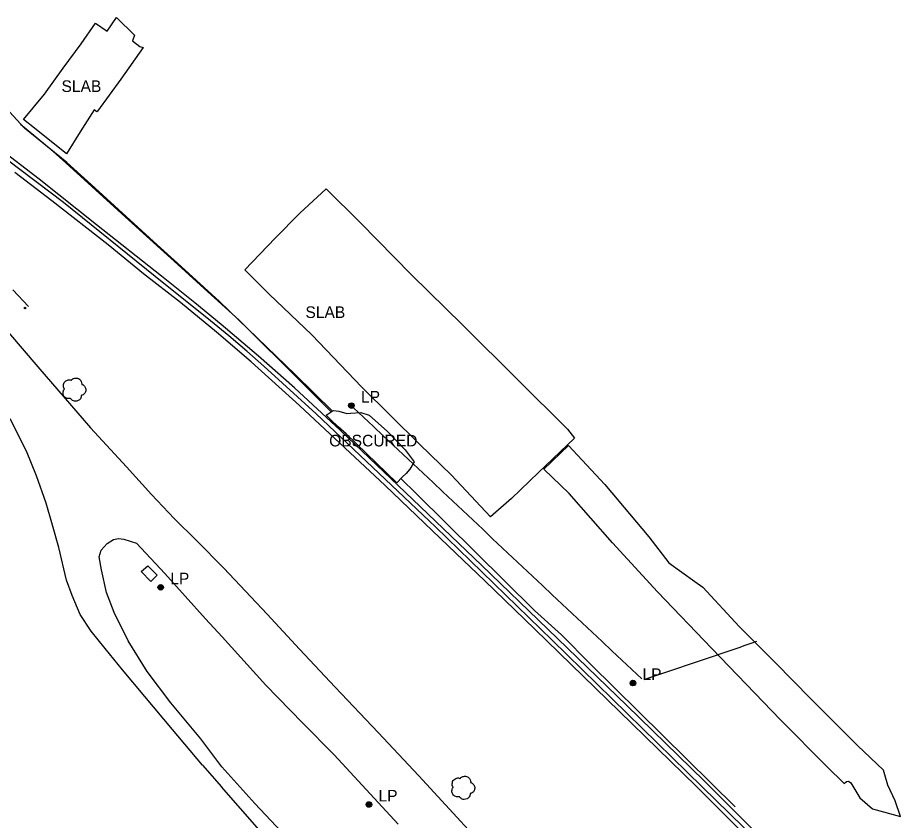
# Model space of a CAD drawing. Extents: x 368532 to 392481, y 10654822 to 10676899.
# Drawn here: x 380938.3 to 381317.5, y 10658079 to 10658424 of the extents above; entities that cross this region are included whole.
import ezdxf

# ---------------------------------------------------------------- set-up
doc = ezdxf.new("R2010")
doc.units = 0
for name, color, linetype in [('p_Catenary', 7, 'Continuous'), ('p_dtm obscured area', 7, 'Continuous'), ('p_dtm retaining wall', 7, 'Continuous'), ('p_dtm slab', 7, 'Continuous'), ('p_road - paved curb', 7, 'Continuous'), ('p_road conc barrier', 7, 'Continuous'), ('p_road dirt road', 7, 'Continuous'), ('p_structure fence', 7, 'Continuous'), ('p_structure unidentified', 7, 'Continuous'), ('p_structure wall', 7, 'Continuous'), ('p_utility general pole', 7, 'Continuous'), ('p_veg tree', 7, 'Continuous')]:
    doc.layers.add(name, color=color, linetype=linetype)

msp = doc.modelspace()

# ---------------------------------------------------------------- linework, layer by layer
at = {"layer": 'p_Catenary'}
for points in [[(381082.57, 10658256.36), (381086.84, 10658252.34), (381091.11, 10658248.32), (381095.38, 10658244.3), (381099.65, 10658240.28), (381103.93, 10658236.26), (381108.2, 10658232.25), (381112.47, 10658228.23), (381116.74, 10658224.21), (381121.01, 10658220.19), (381125.28, 10658216.17), (381129.55, 10658212.15), (381133.82, 10658208.13), (381138.09, 10658204.11), (381142.36, 10658200.09), (381146.64, 10658196.07), (381150.91, 10658192.05), (381155.18, 10658188.03), (381159.45, 10658184.01), (381163.72, 10658179.99), (381167.99, 10658175.97), (381172.26, 10658171.95), (381176.53, 10658167.93), (381180.8, 10658163.92), (381185.08, 10658159.9), (381189.35, 10658155.88), (381193.62, 10658151.86), (381197.89, 10658147.84), (381202.16, 10658143.82), (381206.43, 10658139.8)], [(381207.39, 10658139.53), (381209.95, 10658140.4), (381212.5, 10658141.27), (381215.05, 10658142.13), (381217.6, 10658143), (381220.16, 10658143.87), (381222.71, 10658144.73), (381225.26, 10658145.6), (381227.82, 10658146.46), (381230.37, 10658147.33), (381232.92, 10658148.2), (381235.48, 10658149.06), (381238.03, 10658149.93), (381240.58, 10658150.8), (381243.14, 10658151.66), (381245.69, 10658152.53), (381248.24, 10658153.39), (381250.8, 10658154.26), (381253.35, 10658155.13), (381255.9, 10658155.99)]]:
    msp.add_lwpolyline(points, dxfattribs=at)
at = {"layer": 'p_dtm obscured area'}
msp.add_lwpolyline([(381081.23, 10658253.97), (381085.79, 10658254.34), (381089.32, 10658253.18), (381097.17, 10658246.18), (381104.84, 10658238.26), (381108.66, 10658233.17), (381106.84, 10658229.96), (381105.2, 10658228.14), (381103.55, 10658226.52), (381101.22, 10658224.15), (381079.39, 10658245.11), (381076.05, 10658248.18), (381072.65, 10658251.34), (381070.81, 10658253.14), (381072.95, 10658254.67), (381073.96, 10658255.18), (381076.26, 10658254.87), (381079.7, 10658253.94)], close=True, dxfattribs=at)
at = {"layer": 'p_dtm retaining wall'}
for p, q in [((380953.64, 10658366.49), (380939.54, 10658378.04)), ((380959.01, 10658361.61), (380953.64, 10658366.49)), ((380979.75, 10658342.77), (380959.01, 10658361.61)), ((380993.66, 10658330.14), (380979.75, 10658342.77)), ((381007.14, 10658317.89), (380993.66, 10658330.14)), ((381016.92, 10658309), (381007.14, 10658317.89)), ((381033.51, 10658293.97), (381016.92, 10658309)), ((381033.51, 10658293.97), (381039.37, 10658288.13)), ((381039.37, 10658288.13), (381055.03, 10658272.53)), ((381055.03, 10658272.53), (381069.39, 10658258.21)), ((381069.39, 10658258.21), (381072.95, 10658254.67))]:
    msp.add_line(p, q, dxfattribs=at)
at = {"layer": 'p_dtm slab'}
for p, q in [((380976.78, 10658418.16), (380980.81, 10658424.04)), ((380980.81, 10658424.04), (380988.48, 10658416.57)), ((380965.55, 10658412.77), (380971.81, 10658421.7)), ((380971.81, 10658421.7), (380976.78, 10658418.16)), ((380988.48, 10658416.57), (380987.7, 10658414.11)), ((380957.91, 10658402.27), (380965.55, 10658412.77)), ((380987.7, 10658414.11), (380990.86, 10658411.63)), ((380992.24, 10658411.17), (380982.6, 10658397.58)), ((380990.86, 10658411.63), (380992.24, 10658411.17)), ((380949.81, 10658391.11), (380957.91, 10658402.27)), ((380982.6, 10658397.58), (380972.57, 10658383.82)), ((380940.82, 10658380.28), (380949.81, 10658391.11)), ((380971.24, 10658384.35), (380965.2, 10658375.02)), ((380972.39, 10658383.58), (380971.24, 10658384.35)), ((380972.57, 10658383.82), (380972.39, 10658383.58)), ((380945.56, 10658376.51), (380940.82, 10658380.28)), ((380959.26, 10658365.49), (380945.56, 10658376.51)), ((380965.2, 10658375.02), (380959.26, 10658365.49)), ((381059.49, 10658340.02), (381070.78, 10658350.49)), ((381070.78, 10658350.49), (381085.42, 10658335.95)), ((381048.91, 10658329.31), (381059.49, 10658340.02)), ((381085.42, 10658335.95), (381107.54, 10658313.49)), ((381035.86, 10658315.6), (381048.91, 10658329.31)), ((381046.29, 10658305.18), (381035.86, 10658315.6)), ((381107.54, 10658313.49), (381129.56, 10658291.87)), ((381064.76, 10658287.66), (381046.29, 10658305.18)), ((381129.56, 10658291.87), (381153.39, 10658268.25)), ((381086.12, 10658265.28), (381064.76, 10658287.66)), ((381153.39, 10658268.25), (381174.46, 10658247.18)), ((381110.87, 10658240.68), (381086.12, 10658265.28)), ((381174.46, 10658247.18), (381177.5, 10658243.36)), ((381177.5, 10658243.36), (381162.06, 10658228.49)), ((381124.72, 10658227.38), (381110.87, 10658240.68)), ((381141.44, 10658209.42), (381124.72, 10658227.38)), ((381162.06, 10658228.49), (381150.39, 10658217.36)), ((381150.39, 10658217.36), (381141.44, 10658209.42))]:
    msp.add_line(p, q, dxfattribs=at)
at = {"layer": 'p_road - paved curb'}
for p, q in [((381164.4, 10658230), (381175, 10658240.21)), ((381175, 10658240.21), (381190.62, 10658223.42)), ((381175.17, 10658219.54), (381164.4, 10658230)), ((381190.62, 10658223.42), (381209.39, 10658200.92)), ((381193.78, 10658198.37), (381175.17, 10658219.54)), ((381209.39, 10658200.92), (381218.04, 10658189.71)), ((381213.13, 10658177.3), (381193.78, 10658198.37)), ((381218.04, 10658189.71), (381229.2, 10658181.68)), ((381229.2, 10658181.68), (381232.64, 10658179.28)), ((381236.47, 10658152.82), (381213.13, 10658177.3)), ((381232.64, 10658179.28), (381248.3, 10658162.41)), ((381248.3, 10658162.41), (381263.88, 10658146.68)), ((381266.07, 10658122.16), (381236.47, 10658152.82)), ((381263.88, 10658146.68), (381278.96, 10658131.43)), ((381299.13, 10658111.18), (381278.96, 10658131.43)), ((381266.07, 10658122.16), (381285.95, 10658102.19)), ((381310.3, 10658100.54), (381299.13, 10658111.18)), ((381285.95, 10658102.19), (381293.32, 10658094.89)), ((381310.81, 10658098.61), (381310.3, 10658100.54)), ((381312.16, 10658094.13), (381310.81, 10658098.61)), ((381293.32, 10658094.89), (381294.3, 10658095.69)), ((381294.3, 10658095.69), (381295.25, 10658095.87)), ((381295.25, 10658095.87), (381296.29, 10658095.18)), ((381296.29, 10658095.18), (381300.08, 10658088.68)), ((381315.26, 10658087.46), (381312.16, 10658094.13)), ((381300.08, 10658088.68), (381305.56, 10658083.94)), ((381317.49, 10658080.62), (381315.26, 10658087.46)), ((381305.56, 10658083.94), (381317.49, 10658080.62))]:
    msp.add_line(p, q, dxfattribs=at)
at = {"layer": 'p_road conc barrier'}
msp.add_line((380943.05, 10658299.85), (380936.19, 10658307.06), dxfattribs=at)
at = {"layer": 'p_road dirt road'}
for p, q in [((380934.39, 10658288.77), (380947.05, 10658273.89)), ((380947.05, 10658273.89), (380969.63, 10658247.78)), ((380942.14, 10658237.68), (380935.12, 10658251.55)), ((380969.63, 10658247.78), (380985.08, 10658231)), ((380946.42, 10658227.13), (380942.14, 10658237.68)), ((380985.08, 10658231), (380995.87, 10658219.04)), ((380950.59, 10658215.3), (380946.42, 10658227.13)), ((380995.87, 10658219.04), (381005.6, 10658208.77)), ((380953.27, 10658205.83), (380950.59, 10658215.3)), ((381005.6, 10658208.77), (381015.11, 10658199.35)), ((380956.08, 10658196.3), (380953.27, 10658205.83)), ((380976.82, 10658197.95), (380979.55, 10658199.68)), ((380979.55, 10658199.68), (380981.68, 10658200.23)), ((380981.68, 10658200.23), (380983.89, 10658199.95)), ((380983.89, 10658199.95), (380989.38, 10658198.16)), ((380959.34, 10658182.32), (380956.08, 10658196.3)), ((380974.23, 10658195.22), (380976.82, 10658197.95)), ((381001.51, 10658185.14), (380989.38, 10658198.16)), ((381026.91, 10658187.44), (381015.11, 10658199.35)), ((380973.38, 10658192.31), (380974.23, 10658195.22)), ((380974.35, 10658186.7), (380973.38, 10658192.31)), ((380976.53, 10658176.89), (380974.35, 10658186.7)), ((381019.06, 10658165.63), (381001.51, 10658185.14)), ((381045.52, 10658167.69), (381026.91, 10658187.44)), ((380961.71, 10658175.62), (380959.34, 10658182.32)), ((380965.11, 10658167.56), (380961.71, 10658175.62)), ((380979.71, 10658168.39), (380976.53, 10658176.89)), ((380969.88, 10658160.29), (380965.11, 10658167.56)), ((380985.78, 10658156.24), (380979.71, 10658168.39)), ((381026.13, 10658157.85), (381019.06, 10658165.63)), ((381059.33, 10658152.61), (381045.52, 10658167.69)), ((380975.95, 10658152.84), (380969.88, 10658160.29)), ((380993.91, 10658142.96), (380985.78, 10658156.24)), ((381044.95, 10658137.14), (381026.13, 10658157.85)), ((380983.35, 10658143.73), (380975.95, 10658152.84)), ((381074.71, 10658136.29), (381059.33, 10658152.61)), ((380992.99, 10658132.3), (380983.35, 10658143.73)), ((381004.15, 10658129.5), (380993.91, 10658142.96)), ((381060.67, 10658120.94), (381044.95, 10658137.14)), ((381093.17, 10658116.85), (381074.71, 10658136.29)), ((381004.81, 10658118.05), (380992.99, 10658132.3)), ((381017, 10658114.07), (381004.15, 10658129.5)), ((381074.24, 10658107.16), (381060.67, 10658120.94)), ((381017.75, 10658102.68), (381004.81, 10658118.05)), ((381110.63, 10658098.19), (381093.17, 10658116.85)), ((381026.03, 10658102.08), (381017, 10658114.07)), ((381101.8, 10658077.43), (381074.24, 10658107.16)), ((381017.75, 10658102.68), (381025.93, 10658093.37)), ((381040.21, 10658086.3), (381026.03, 10658102.08)), ((381133.59, 10658073.21), (381110.63, 10658098.19)), ((381042.17, 10658074.75), (381025.93, 10658093.37)), ((381053.97, 10658071.63), (381040.21, 10658086.3))]:
    msp.add_line(p, q, dxfattribs=at)
at = {"layer": 'p_structure fence'}
for p, q in [((380941.19, 10658376.5), (380934.83, 10658383.57)), ((380959.47, 10658361.78), (380941.19, 10658376.5)), ((380957.98, 10658344.53), (380934, 10658362.74)), ((380969.83, 10658352.33), (380959.47, 10658361.78)), ((380996.69, 10658327.76), (380969.83, 10658352.33)), ((380997.34, 10658312.82), (380957.98, 10658344.53)), ((381008.61, 10658317.03), (380996.69, 10658327.76)), ((381024.97, 10658302.03), (381008.61, 10658317.03)), ((381021.21, 10658293.66), (380997.34, 10658312.82)), ((381057.58, 10658270.63), (381024.97, 10658302.03)), ((381029.07, 10658287.31), (381021.21, 10658293.66)), ((381036.73, 10658280.74), (381029.07, 10658287.31)), ((381044.12, 10658274.22), (381036.73, 10658280.74)), ((381066.48, 10658253.81), (381044.12, 10658274.22)), ((381073.51, 10658254.95), (381057.58, 10658270.63)), ((381117.8, 10658205.18), (381066.48, 10658253.81)), ((381109.66, 10658219.34), (381102.97, 10658225.93)), ((381160.38, 10658169.29), (381109.66, 10658219.34)), ((381167.99, 10658156.54), (381117.8, 10658205.18)), ((381171.91, 10658158.82), (381160.38, 10658169.29)), ((381184.37, 10658146.1), (381171.91, 10658158.82)), ((381232.4, 10658093.45), (381167.99, 10658156.54)), ((381246.48, 10658084.81), (381184.37, 10658146.1)), ((381261.42, 10658065.06), (381232.4, 10658093.45))]:
    msp.add_line(p, q, dxfattribs=at)
at = {"layer": 'p_structure unidentified'}
for p, q in [((380991.43, 10658186.03), (380994.21, 10658188.43)), ((380994.21, 10658188.43), (380998.25, 10658184.42)), ((380995.54, 10658181.72), (380991.43, 10658186.03)), ((380998.25, 10658184.42), (380995.54, 10658181.72))]:
    msp.add_line(p, q, dxfattribs=at)
msp.add_circle((380941.47, 10658299.22), 0.375, dxfattribs=at)
at = {"layer": 'p_structure wall'}
for p, q in [((380947.6, 10658354.59), (380923.69, 10658372.95)), ((380953.06, 10658345.32), (380937.1, 10658357.54)), ((380972.2, 10658334.96), (380947.6, 10658354.59)), ((380977.17, 10658326.32), (380953.06, 10658345.32)), ((381000.07, 10658312.92), (380972.2, 10658334.96)), ((380992.38, 10658313.94), (380977.17, 10658326.32)), ((381008.28, 10658301.56), (380992.38, 10658313.94)), ((381014.38, 10658301.52), (381000.07, 10658312.92)), ((381023.78, 10658288.81), (381008.28, 10658301.56)), ((381025.8, 10658292.2), (381014.38, 10658301.52)), ((381041.8, 10658278.54), (381025.8, 10658292.2)), ((381038.66, 10658276.1), (381023.78, 10658288.81)), ((381059.43, 10658257.31), (381038.66, 10658276.1)), ((381057.19, 10658264.88), (381041.8, 10658278.54)), ((381076.81, 10658246.74), (381057.19, 10658264.88)), ((381096.25, 10658222.91), (381059.43, 10658257.31)), ((381108.07, 10658216.87), (381076.81, 10658246.74)), ((381126.56, 10658193.91), (381096.25, 10658222.91)), ((381137.51, 10658188.76), (381108.07, 10658216.87)), ((381138.95, 10658181.95), (381126.56, 10658193.91)), ((381166.1, 10658161.23), (381137.51, 10658188.76)), ((381160.5, 10658161.17), (381138.95, 10658181.95)), ((381196.78, 10658125.81), (381160.5, 10658161.17)), ((381199.93, 10658128.45), (381166.1, 10658161.23)), ((381233.16, 10658095.99), (381199.93, 10658128.45)), ((381229.8, 10658093.65), (381196.78, 10658125.81)), ((381269.18, 10658054.46), (381229.8, 10658093.65)), ((381233.16, 10658095.99), (381273.51, 10658055.96))]:
    msp.add_line(p, q, dxfattribs=at)
at = {"layer": 'p_utility general pole'}
for centre, radius in [((381081.69, 10658257.28), 1.19), ((381081.69, 10658257.28), 0.901), ((381081.69, 10658257.28), 0.608), ((381081.69, 10658257.28), 0.337), ((381081.69, 10658257.28), 0.12), ((380999.77, 10658179.17), 1.19), ((380999.77, 10658179.17), 0.901), ((380999.77, 10658179.17), 0.608), ((380999.77, 10658179.17), 0.337), ((380999.77, 10658179.17), 0.12), ((381202.62, 10658138.02), 1.19), ((381202.62, 10658138.02), 0.901), ((381202.62, 10658138.02), 0.608), ((381202.62, 10658138.02), 0.337), ((381202.62, 10658138.02), 0.12), ((381089.21, 10658085.84), 1.19), ((381089.21, 10658085.84), 0.901), ((381089.21, 10658085.84), 0.608), ((381089.21, 10658085.84), 0.337), ((381089.21, 10658085.84), 0.12)]:
    msp.add_circle(centre, radius, dxfattribs=at)
at = {"layer": 'p_veg tree'}
for p, q in [((380962.52, 10658264.22), (380962.52, 10658264.22)), ((381129.57, 10658093.08), (381129.57, 10658093.08))]:
    msp.add_line(p, q, dxfattribs=at)
for points in [[(380961.02, 10658260.34), (380959.47, 10658260.36), (380958.2, 10658261.35), (380957.83, 10658262.81), (380957.96, 10658263.66), (380958.31, 10658264.27), (380958.41, 10658264.37), (380958.35, 10658264.47), (380957.99, 10658265.36), (380958.35, 10658267.25), (380959.95, 10658268.31), (380961.25, 10658268.21), (380961.39, 10658268.16), (380961.46, 10658268.25), (380962.44, 10658268.98), (380964.05, 10658269.08), (380965.4, 10658268.1), (380965.81, 10658267.09), (380965.87, 10658266.54), (380965.85, 10658266.43), (380965.95, 10658266.43), (380966.55, 10658266.12), (380967.38, 10658265.14), (380967.59, 10658263.58), (380966.94, 10658262.35), (380965.98, 10658261.74), (380965.72, 10658261.68), (380965.67, 10658261.64), (380965.66, 10658261.57), (380965.6, 10658261.12), (380965.25, 10658260.21), (380964.31, 10658259.45), (380963.08, 10658259.15), (380961.58, 10658259.71), (380961, 10658260.35)], [(381128.07, 10658089.19), (381126.52, 10658089.22), (381125.24, 10658090.21), (381124.88, 10658091.67), (381125, 10658092.51), (381125.36, 10658093.12), (381125.46, 10658093.23), (381125.4, 10658093.32), (381125.04, 10658094.21), (381125.4, 10658096.1), (381127, 10658097.16), (381128.3, 10658097.06), (381128.44, 10658097.01), (381128.51, 10658097.11), (381129.49, 10658097.83), (381131.1, 10658097.94), (381132.45, 10658096.95), (381132.86, 10658095.94), (381132.92, 10658095.39), (381132.9, 10658095.28), (381133, 10658095.28), (381133.6, 10658094.98), (381134.43, 10658094), (381134.63, 10658092.44), (381133.99, 10658091.21), (381133.02, 10658090.6), (381132.77, 10658090.54), (381132.72, 10658090.49), (381132.71, 10658090.43), (381132.64, 10658089.98), (381132.3, 10658089.07), (381131.35, 10658088.31), (381130.13, 10658088), (381128.63, 10658088.57), (381128.05, 10658089.2)]]:
    msp.add_spline(points, degree=3, dxfattribs=at)

# ---------------------------------------------------------------- texts
at = {"layer": 'p_dtm obscured area'}
msp.add_text(' OBSCURED', height=5, dxfattribs=at).set_placement((381070.29, 10658239.74))
at = {"layer": 'p_dtm slab'}
for p in [(380955.3, 10658392.08), (381060.08, 10658294.94)]:
    msp.add_text(' SLAB', height=5, dxfattribs=at).set_placement(p)
at = {"layer": 'p_utility general pole'}
for p in [(381085.81, 10658258.58), (381003.88, 10658180.46), (381206.74, 10658139.31), (381093.33, 10658087.13)]:
    msp.add_text('LP', height=5, dxfattribs=at).set_placement(p)

doc.saveas('drawing.dxf')
